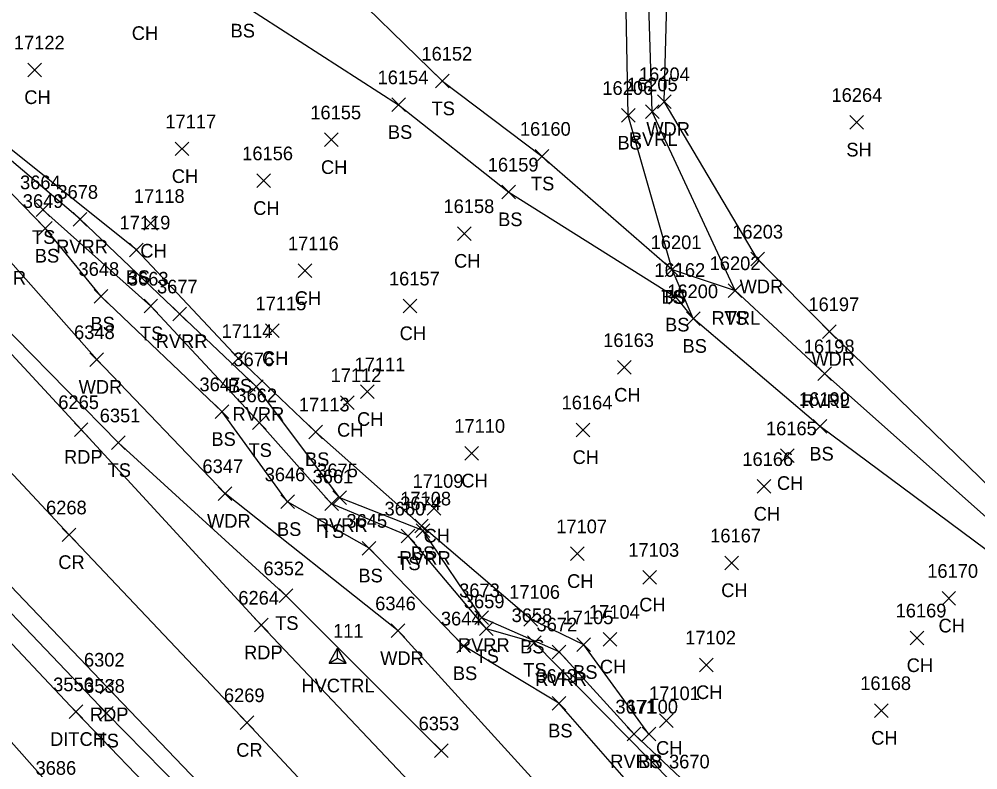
# Model space of a CAD drawing. Extents: x 1482574 to 1485769, y 580696 to 595649.
# Drawn here: x 1484042.1 to 1484182.5, y 583036.6 to 583146.5 of the extents above; entities that cross this region are included whole.
import ezdxf

# ---------------------------------------------------------------- set-up
doc = ezdxf.new("R2010")
doc.units = 0
for name, color, linetype in [('C_A', 7, 'Continuous'), ('C_I', 7, 'Continuous'), ('CPSM', 7, 'Continuous'), ('D_A', 7, 'Continuous'), ('D_I', 7, 'Continuous'), ('D_TIC', 7, 'Continuous'), ('DD', 7, 'Continuous'), ('L_A', 7, 'Continuous'), ('L_I', 7, 'Continuous'), ('L_TIC', 7, 'Continuous'), ('LAWA', 7, 'Continuous'), ('LAWE', 7, 'Continuous'), ('LELB', 7, 'Continuous'), ('P_A', 7, 'Continuous'), ('P_I', 7, 'Continuous'), ('P_TIC', 7, 'Continuous'), ('PET', 7, 'Continuous'), ('PRC', 7, 'Continuous')]:
    doc.layers.add(name, color=color, linetype=linetype)

msp = doc.modelspace()

# ---------------------------------------------------------------- linework, layer by layer
at = {"layer": 'CPSM'}
for p, q in [((1484087.49, 583052.21), (1484088.74, 583054.38)), ((1484089.99, 583052.21), (1484088.74, 583054.38)), ((1484088.74, 583052.93), (1484088.74, 583054.38)), ((1484087.49, 583052.21), (1484088.74, 583052.93)), ((1484088.74, 583052.93), (1484088.74, 583052.93)), ((1484088.74, 583052.93), (1484089.99, 583052.21)), ((1484087.49, 583052.21), (1484089.99, 583052.21))]:
    msp.add_line(p, q, dxfattribs=at)
at = {"layer": 'D_TIC'}
for points in [[(1484049.41, 583044.09), (1484051.41, 583046.09)], [(1484051.41, 583044.09), (1484049.41, 583046.09)]]:
    msp.add_lwpolyline(points, dxfattribs=at)
at = {"layer": 'DD'}
msp.add_lwpolyline([(1484171.4, 582915.6), (1484162.64, 582926.97), (1484136.02, 582956.39), (1484105.95, 582985.95), (1484078.03, 583016.39), (1484050.41, 583045.09), (1484023.91, 583073.18), (1484012.19, 583086.75)], dxfattribs=at)
at = {"layer": 'L_TIC'}
for points in [[(1484043.37, 583138.06), (1484045.37, 583140.06)], [(1484045.37, 583138.06), (1484043.37, 583140.06)], [(1484103.08, 583136.42), (1484105.08, 583138.42)], [(1484105.08, 583136.42), (1484103.08, 583138.42)], [(1484135.57, 583133.41), (1484137.57, 583135.41)], [(1484137.57, 583133.41), (1484135.57, 583135.41)], [(1484096.66, 583132.96), (1484098.66, 583134.96)], [(1484098.66, 583132.96), (1484096.66, 583134.96)], [(1484133.8, 583131.92), (1484135.8, 583133.92)], [(1484135.8, 583131.92), (1484133.8, 583133.92)], [(1484130.28, 583131.4), (1484132.28, 583133.4)], [(1484132.28, 583131.4), (1484130.28, 583133.4)], [(1484163.74, 583130.38), (1484165.74, 583132.38)], [(1484165.74, 583130.38), (1484163.74, 583132.38)], [(1484086.81, 583127.82), (1484088.81, 583129.82)], [(1484088.81, 583127.82), (1484086.81, 583129.82)], [(1484064.97, 583126.5), (1484066.97, 583128.5)], [(1484066.97, 583126.5), (1484064.97, 583128.5)], [(1484117.64, 583125.42), (1484119.64, 583127.42)], [(1484119.64, 583125.42), (1484117.64, 583127.42)], [(1484076.89, 583121.83), (1484078.89, 583123.83)], [(1484078.89, 583121.83), (1484076.89, 583123.83)], [(1484112.8, 583120.18), (1484114.8, 583122.18)], [(1484114.8, 583120.18), (1484112.8, 583122.18)], [(1484044.59, 583117.59), (1484046.59, 583119.59)], [(1484046.59, 583117.59), (1484044.59, 583119.59)], [(1484050.02, 583116.19), (1484052.02, 583118.19)], [(1484052.02, 583116.19), (1484050.02, 583118.19)], [(1484060.36, 583115.58), (1484062.36, 583117.58)], [(1484062.36, 583115.58), (1484060.36, 583117.58)], [(1484044.96, 583114.86), (1484046.96, 583116.85)], [(1484046.96, 583114.86), (1484044.96, 583116.85)], [(1484044.96, 583114.86), (1484046.96, 583116.85)], [(1484046.96, 583114.86), (1484044.96, 583116.85)], [(1484106.31, 583114.1), (1484108.31, 583116.1)], [(1484108.31, 583114.1), (1484106.31, 583116.1)], [(1484058.27, 583111.71), (1484060.27, 583113.71)], [(1484060.27, 583111.71), (1484058.27, 583113.71)], [(1484149.24, 583110.36), (1484151.24, 583112.36)], [(1484151.24, 583110.36), (1484149.24, 583112.36)], [(1484082.97, 583108.65), (1484084.97, 583110.65)], [(1484084.97, 583108.65), (1484082.97, 583110.65)], [(1484136.72, 583108.82), (1484138.72, 583110.82)], [(1484138.72, 583108.82), (1484136.72, 583110.82)], [(1484136.72, 583108.82), (1484138.72, 583110.82)], [(1484138.72, 583108.82), (1484136.72, 583110.82)], [(1484145.93, 583105.74), (1484147.93, 583107.74)], [(1484147.93, 583105.74), (1484145.93, 583107.74)], [(1484145.93, 583105.74), (1484147.93, 583107.74)], [(1484147.93, 583105.74), (1484145.93, 583107.74)], [(1484053.1, 583104.9), (1484055.1, 583106.9)], [(1484055.1, 583104.9), (1484053.1, 583106.9)], [(1484137.24, 583104.76), (1484139.24, 583106.76)], [(1484139.24, 583104.76), (1484137.24, 583106.76)], [(1484060.39, 583103.48), (1484062.39, 583105.48)], [(1484062.39, 583103.48), (1484060.39, 583105.48)], [(1484064.59, 583102.34), (1484066.59, 583104.34)], [(1484066.59, 583102.34), (1484064.59, 583104.34)], [(1484098.33, 583103.5), (1484100.33, 583105.5)], [(1484100.33, 583103.5), (1484098.33, 583105.5)], [(1484139.8, 583101.64), (1484141.8, 583103.64)], [(1484141.8, 583101.64), (1484139.8, 583103.64)], [(1484139.8, 583101.64), (1484141.8, 583103.64)], [(1484141.8, 583101.64), (1484139.8, 583103.64)], [(1484078.18, 583099.87), (1484080.18, 583101.87)], [(1484080.18, 583099.87), (1484078.18, 583101.87)], [(1484159.74, 583099.74), (1484161.74, 583101.74)], [(1484161.74, 583099.74), (1484159.74, 583101.74)], [(1484052.46, 583095.65), (1484054.46, 583097.64)], [(1484054.46, 583095.65), (1484052.46, 583097.64)], [(1484073.21, 583095.81), (1484075.21, 583097.81)], [(1484075.21, 583095.81), (1484073.21, 583097.81)], [(1484129.74, 583094.49), (1484131.74, 583096.49)], [(1484131.74, 583094.49), (1484129.74, 583096.49)], [(1484159.06, 583093.58), (1484161.06, 583095.58)], [(1484161.06, 583093.58), (1484159.06, 583095.58)], [(1484075.84, 583091.68), (1484077.84, 583093.68)], [(1484077.84, 583091.68), (1484075.84, 583093.68)], [(1484092.09, 583090.94), (1484094.09, 583092.94)], [(1484094.09, 583090.94), (1484092.09, 583092.94)], [(1484089.17, 583089.36), (1484091.17, 583091.36)], [(1484091.17, 583089.36), (1484089.17, 583091.36)], [(1484070.82, 583088.01), (1484072.82, 583090.01)], [(1484072.82, 583088.01), (1484070.82, 583090.01)], [(1484076.28, 583086.4), (1484078.28, 583088.4)], [(1484078.28, 583086.4), (1484076.28, 583088.4)], [(1484158.37, 583085.86), (1484160.37, 583087.86)], [(1484160.37, 583085.86), (1484158.37, 583087.86)], [(1484084.52, 583085.06), (1484086.52, 583087.06)], [(1484086.52, 583085.06), (1484084.52, 583087.06)], [(1484123.65, 583085.36), (1484125.65, 583087.36)], [(1484125.65, 583085.36), (1484123.65, 583087.36)], [(1484055.65, 583083.46), (1484057.65, 583085.46)], [(1484057.65, 583083.46), (1484055.65, 583085.46)], [(1484107.37, 583081.93), (1484109.37, 583083.93)], [(1484109.37, 583081.93), (1484107.37, 583083.93)], [(1484153.58, 583081.57), (1484155.58, 583083.57)], [(1484155.58, 583081.57), (1484153.58, 583083.57)], [(1484150.17, 583077.07), (1484152.17, 583079.07)], [(1484152.17, 583077.07), (1484150.17, 583079.07)], [(1484071.26, 583076.03), (1484073.25, 583078.03)], [(1484073.25, 583076.03), (1484071.26, 583078.03)], [(1484080.42, 583074.83), (1484082.42, 583076.83)], [(1484082.42, 583074.83), (1484080.42, 583076.83)], [(1484086.86, 583074.53), (1484088.86, 583076.53)], [(1484088.86, 583074.53), (1484086.86, 583076.53)], [(1484088.05, 583075.42), (1484090.05, 583077.42)], [(1484090.05, 583075.42), (1484088.05, 583077.42)], [(1484101.83, 583073.87), (1484103.83, 583075.87)], [(1484103.83, 583073.87), (1484101.83, 583075.87)], [(1484100.02, 583071.3), (1484102.02, 583073.3)], [(1484102.02, 583071.3), (1484100.02, 583073.3)], [(1484100.22, 583070.6), (1484102.22, 583072.6)], [(1484102.22, 583070.6), (1484100.22, 583072.6)], [(1484098.05, 583069.82), (1484100.05, 583071.82)], [(1484100.05, 583069.82), (1484098.05, 583071.82)], [(1484092.34, 583068.03), (1484094.34, 583070.03)], [(1484094.34, 583068.03), (1484092.34, 583070.03)], [(1484122.85, 583067.22), (1484124.85, 583069.22)], [(1484124.85, 583067.22), (1484122.85, 583069.22)], [(1484145.41, 583065.88), (1484147.41, 583067.88)], [(1484147.41, 583065.88), (1484145.41, 583067.88)], [(1484133.41, 583063.78), (1484135.41, 583065.78)], [(1484135.41, 583063.78), (1484133.41, 583065.78)], [(1484080.18, 583061.07), (1484082.18, 583063.07)], [(1484082.18, 583061.07), (1484080.18, 583063.07)], [(1484177.23, 583060.7), (1484179.23, 583062.7)], [(1484179.23, 583060.7), (1484177.23, 583062.7)], [(1484108.84, 583057.86), (1484110.84, 583059.86)], [(1484110.84, 583057.86), (1484108.84, 583059.86)], [(1484116.02, 583057.63), (1484118.02, 583059.63)], [(1484118.02, 583057.63), (1484116.02, 583059.63)], [(1484109.53, 583056.25), (1484111.53, 583058.25)], [(1484111.53, 583056.25), (1484109.53, 583058.25)], [(1484096.6, 583055.94), (1484098.6, 583057.94)], [(1484098.6, 583055.94), (1484096.6, 583057.94)], [(1484127.64, 583054.7), (1484129.64, 583056.7)], [(1484129.64, 583054.7), (1484127.64, 583056.7)], [(1484172.57, 583054.9), (1484174.57, 583056.9)], [(1484174.57, 583054.9), (1484172.57, 583056.9)], [(1484106.17, 583053.73), (1484108.17, 583055.73)], [(1484108.17, 583053.73), (1484106.17, 583055.73)], [(1484116.52, 583054.22), (1484118.52, 583056.22)], [(1484118.52, 583054.22), (1484116.52, 583056.22)], [(1484123.78, 583053.91), (1484125.78, 583055.91)], [(1484125.78, 583053.91), (1484123.78, 583055.91)], [(1484120.17, 583052.86), (1484122.17, 583054.86)], [(1484122.17, 583052.86), (1484120.17, 583054.86)], [(1484141.73, 583050.95), (1484143.73, 583052.95)], [(1484143.73, 583050.95), (1484141.73, 583052.95)], [(1484120.13, 583045.33), (1484122.13, 583047.33)], [(1484122.13, 583045.33), (1484120.13, 583047.33)], [(1484053.89, 583043.87), (1484055.89, 583045.87)], [(1484055.89, 583043.87), (1484053.89, 583045.87)], [(1484167.37, 583044.27), (1484169.37, 583046.27)], [(1484169.37, 583044.27), (1484167.37, 583046.27)], [(1484135.88, 583042.79), (1484137.88, 583044.79)], [(1484137.88, 583042.79), (1484135.88, 583044.79)], [(1484131.15, 583040.83), (1484133.15, 583042.83)], [(1484133.15, 583040.83), (1484131.15, 583042.83)], [(1484133.32, 583040.83), (1484135.32, 583042.83)], [(1484135.32, 583040.83), (1484133.32, 583042.83)], [(1484102.91, 583038.37), (1484104.91, 583040.37)], [(1484104.91, 583038.37), (1484102.91, 583040.37)]]:
    msp.add_lwpolyline(points, dxfattribs=at)
at = {"layer": 'LAWA'}
for points in [[(1484201.41, 583061.3), (1484160.74, 583100.74), (1484150.24, 583111.36), (1484136.57, 583134.41), (1484137.54, 583170.58), (1484134.45, 583211.55), (1484137.37, 583245.24), (1484141.77, 583263.66), (1484154.29, 583273.4), (1484166.5, 583305), (1484186.71, 583318.32)], [(1484191.28, 582963.31), (1484167.76, 582983.95), (1484148.09, 583003.94), (1484121.45, 583030.67), (1484097.6, 583056.94), (1484072.25, 583077.03), (1484053.46, 583096.65), (1484039.38, 583112.63)], [(1484153.96, 582917.61), (1484134.68, 582935.09), (1484118.83, 582957.09), (1484104.49, 582972.93), (1484091.89, 582987.87), (1484079.75, 582997.92), (1484068.28, 583011), (1484047.87, 583032.86), (1484030.91, 583051.96), (1484004.4, 583078.79)]]:
    msp.add_lwpolyline(points, dxfattribs=at)
at = {"layer": 'LAWE'}
for points in [[(1484296.89, 582997.2), (1484267.68, 583013.86), (1484240.18, 583031.57), (1484214.6, 583050.38), (1484199, 583059.94), (1484160.06, 583094.58), (1484146.93, 583106.74), (1484134.8, 583132.92), (1484133.67, 583169.13), (1484133.08, 583211.04), (1484135.42, 583244.85), (1484140.99, 583266), (1484153.18, 583273.74), (1484165.17, 583305.28), (1484184.4, 583319.66), (1484206.14, 583339.52)], [(1484186.34, 583000.76), (1484167.74, 583013.09), (1484140.65, 583033.8), (1484132.15, 583041.83), (1484121.17, 583053.86), (1484109.84, 583058.86), (1484101.22, 583071.6), (1484089.05, 583076.42), (1484076.84, 583092.68), (1484065.59, 583103.34), (1484051.02, 583117.19), (1484033.46, 583132.09), (1484003.39, 583167.86), (1483986.55, 583190.93), (1483965.64, 583217.6), (1483954.08, 583231.16)]]:
    msp.add_lwpolyline(points, dxfattribs=at)
at = {"layer": 'LELB'}
for points in [[(1484134.32, 583041.83), (1484124.78, 583054.91), (1484117.02, 583058.63), (1484101.02, 583072.3), (1484085.52, 583086.06), (1484074.21, 583096.81), (1484059.27, 583112.71), (1484034.01, 583132.93), (1484019.38, 583154.26), (1484003.66, 583168.66), (1483989.55, 583189.28), (1483976.67, 583206.55), (1483964.81, 583226.25), (1483962.44, 583244.35), (1483964.82, 583257.93), (1483978.41, 583277.75), (1484007.1, 583307.94), (1484038.55, 583320.82), (1484060.82, 583355.47), (1484075.41, 583386.22)], [(1484295.39, 582993.52), (1484266.04, 583009.36), (1484238.93, 583028.7), (1484213.89, 583047.93), (1484197.36, 583058.66), (1484159.37, 583086.86), (1484140.8, 583102.64), (1484137.72, 583109.82), (1484131.28, 583132.4), (1484130.58, 583168.28), (1484131.66, 583209.65), (1484131.19, 583243.18), (1484138.88, 583266.71), (1484151.03, 583275.17), (1484162.18, 583305.67), (1484183.07, 583321.3), (1484204.49, 583341.55)], [(1484115.95, 583232.18), (1484099.35, 583220.61), (1484086.19, 583202.93), (1484078.51, 583171.69), (1484074.62, 583148.8), (1484097.66, 583133.96), (1484113.8, 583121.18), (1484138.24, 583105.76), (1484140.8, 583102.64)], [(1484115.95, 583232.18), (1484102.56, 583217.34), (1484090.97, 583199.05), (1484084.67, 583171.89), (1484087.46, 583153.64), (1484104.08, 583137.42), (1484118.64, 583126.42), (1484137.72, 583109.82), (1484146.93, 583106.74)], [(1484045.96, 583115.85), (1484014.11, 583148.62)], [(1484222.47, 582971.96), (1484213.71, 582976.45), (1484205.43, 582982.54), (1484191.39, 582991.48), (1484186.11, 583000.47), (1484170.02, 583009.93), (1484153.11, 583020.66), (1484144.57, 583027.82), (1484117.52, 583055.22), (1484110.53, 583057.25), (1484099.05, 583070.82), (1484087.86, 583075.53), (1484077.28, 583087.4), (1484061.39, 583104.48), (1484045.59, 583118.59)], [(1484193.72, 582983.56), (1484179.96, 582998.97), (1484165.44, 583009.64), (1484147.82, 583020.86), (1484135.83, 583029.54), (1484121.13, 583046.33), (1484107.17, 583054.73), (1484093.34, 583069.03), (1484081.42, 583075.83), (1484071.82, 583089.01), (1484054.1, 583105.9), (1484045.96, 583115.85)], [(1484033.89, 583107.58), (1484056.65, 583084.46), (1484081.19, 583062.07), (1484103.91, 583039.37)], [(1484402.9, 582726.21), (1484402.79, 582730.01), (1484384.34, 582736.92), (1484350.52, 582752.18), (1484323.04, 582770.42), (1484293.61, 582794.8), (1484265.96, 582821.75), (1484239.84, 582849.66), (1484213.41, 582877.57), (1484187.41, 582904.81), (1484164.54, 582928.94), (1484137.38, 582957.59), (1484109.3, 582987.71), (1484082.7, 583016.6), (1484054.89, 583044.87), (1484027.97, 583073.07), (1484014.36, 583088.28)]]:
    msp.add_lwpolyline(points, dxfattribs=at)
at = {"layer": 'P_TIC'}
for points in [[(1484050.19, 583085.4), (1484052.19, 583087.4)], [(1484052.19, 583085.4), (1484050.19, 583087.4)], [(1484048.41, 583069.99), (1484050.41, 583071.99)], [(1484050.41, 583069.99), (1484048.41, 583071.99)], [(1484076.55, 583056.77), (1484078.55, 583058.77)], [(1484078.55, 583056.77), (1484076.55, 583058.77)], [(1484053.98, 583047.7), (1484055.98, 583049.7)], [(1484055.98, 583047.7), (1484053.98, 583049.7)], [(1484074.46, 583042.5), (1484076.46, 583044.5)], [(1484076.46, 583042.5), (1484074.46, 583044.5)]]:
    msp.add_lwpolyline(points, dxfattribs=at)
at = {"layer": 'PET'}
for points in [[(1484051.19, 583086.4), (1484030.19, 583109.04)], [(1484491.08, 582753.94), (1484493.22, 582746.26), (1484462.76, 582739.1), (1484431.88, 582736.4), (1484400.51, 582737.99), (1484369.56, 582746.76), (1484340.37, 582760.44), (1484314.77, 582778.92), (1484290.06, 582800.8), (1484263.27, 582827.56), (1484237.31, 582854.83), (1484211.32, 582882.47), (1484185.75, 582909.27), (1484159.34, 582935.73), (1484133.56, 582964.07), (1484107.83, 582992.49), (1484081.64, 583020.87), (1484054.98, 583048.7), (1484028.69, 583076.2), (1484015.92, 583089.84)], [(1484488.73, 582762.43), (1484458.42, 582759.47), (1484428.1, 582761.56), (1484397.39, 582767.41), (1484367.33, 582777), (1484339.02, 582792.83), (1484318.92, 582808.53), (1484293.05, 582832.28), (1484266.16, 582858.48), (1484239.66, 582886.48), (1484211.15, 582916.1), (1484184.88, 582944.15), (1484157.81, 582972.51), (1484130.84, 583000.7), (1484106.21, 583027.51), (1484077.55, 583057.77), (1484051.19, 583086.4)]]:
    msp.add_lwpolyline(points, dxfattribs=at)
at = {"layer": 'PRC'}
for points in [[(1484049.41, 583070.99), (1484022.3, 583100.04)], [(1484049.41, 583070.99), (1484075.46, 583043.5), (1484101.38, 583015.76), (1484126.34, 582988.92), (1484152.35, 582961.13), (1484177.88, 582934.09), (1484203.24, 582907.12), (1484228.69, 582880.03), (1484254.53, 582852.85), (1484280.74, 582825.88), (1484302.69, 582805.16), (1484325.66, 582786.45), (1484351.27, 582770.37), (1484379.25, 582758.35), (1484409.57, 582750.74), (1484442.81, 582748.51), (1484469.16, 582749.53), (1484491.08, 582753.94)]]:
    msp.add_lwpolyline(points, dxfattribs=at)

# ---------------------------------------------------------------- texts
at = {"layer": 'C_A'}
msp.add_text('HVCTRL', height=2, dxfattribs=at).set_placement((1484083.44, 583047.93))
at = {"layer": 'C_I'}
msp.add_text('111', height=2, dxfattribs=at).set_placement((1484088.08, 583055.93))
at = {"layer": 'D_A'}
msp.add_text('DITCH', height=2, dxfattribs=at).set_placement((1484046.64, 583040.09))
at = {"layer": 'D_I'}
msp.add_text('3556', height=2, dxfattribs=at).set_placement((1484047.09, 583048.09))
at = {"layer": 'L_A'}
for s, p in [('CH', (1484058.6, 583143.44)), ('BS', (1484073.07, 583143.8)), ('CH', (1484042.86, 583134.06)), ('TS', (1484102.49, 583132.42)), ('BS', (1484096.1, 583128.96)), ('WDR', (1484133.94, 583129.41)), ('RVRL', (1484131.37, 583127.92)), ('BS', (1484129.72, 583127.4)), ('SH', (1484163.22, 583126.38)), ('CH', (1484086.3, 583123.82)), ('CH', (1484064.46, 583122.5)), ('TS', (1484117.05, 583121.42)), ('CH', (1484076.38, 583117.83)), ('BS', (1484112.24, 583116.18)), ('TS', (1484044, 583113.59)), ('RVRR', (1484047.53, 583112.19)), ('BS', (1484044.4, 583110.85)), ('BS', (1484044.4, 583110.85)), ('CH', (1484059.85, 583111.58)), ('CH', (1484105.79, 583110.1)), ('WDR', (1484036.74, 583107.63)), ('BS', (1484057.71, 583107.71)), ('WDR', (1484147.6, 583106.36)), ('CH', (1484082.46, 583104.65)), ('TS', (1484136.13, 583104.82)), ('BS', (1484136.16, 583104.82)), ('BS', (1484052.55, 583100.9)), ('RVRL', (1484143.49, 583101.74)), ('TS', (1484145.34, 583101.74)), ('TS', (1484059.8, 583099.48)), ('CH', (1484097.82, 583099.5)), ('BS', (1484136.68, 583100.76)), ('RVRR', (1484062.11, 583098.34)), ('BS', (1484139.24, 583097.64)), ('BS', (1484139.24, 583097.64)), ('CH', (1484077.66, 583095.87)), ('WDR', (1484158.1, 583095.74)), ('WDR', (1484050.82, 583091.65)), ('BS', (1484072.65, 583091.81)), ('CH', (1484129.23, 583090.49)), ('RVRL', (1484156.62, 583089.58)), ('RVRR', (1484073.35, 583087.68)), ('CH', (1484091.58, 583086.94)), ('BS', (1484070.26, 583084.01)), ('CH', (1484088.66, 583085.36)), ('TS', (1484075.69, 583082.4)), ('CH', (1484123.14, 583081.36)), ('BS', (1484157.81, 583081.86)), ('BS', (1484083.96, 583081.06)), ('TS', (1484055.06, 583079.46)), ('CH', (1484106.85, 583077.93)), ('CH', (1484153.06, 583077.57)), ('CH', (1484149.66, 583073.07)), ('WDR', (1484069.62, 583072.03)), ('RVRR', (1484085.56, 583071.42)), ('BS', (1484079.86, 583070.83)), ('TS', (1484086.27, 583070.53)), ('CH', (1484101.32, 583069.87)), ('BS', (1484099.46, 583067.3)), ('TS', (1484097.46, 583065.82)), ('RVRR', (1484097.73, 583066.6)), ('BS', (1484091.78, 583064.03)), ('CH', (1484122.34, 583063.22)), ('CH', (1484144.9, 583061.88)), ('CH', (1484132.9, 583059.78)), ('TS', (1484079.59, 583057.07)), ('CH', (1484176.72, 583056.7)), ('RVRR', (1484106.35, 583053.86)), ('BS', (1484115.46, 583053.63)), ('WDR', (1484094.97, 583051.94)), ('TS', (1484108.94, 583052.25)), ('CH', (1484127.13, 583050.7)), ('CH', (1484172.06, 583050.9)), ('BS', (1484105.61, 583049.73)), ('TS', (1484115.93, 583050.22)), ('BS', (1484123.22, 583049.91)), ('RVRR', (1484117.68, 583048.86)), ('CH', (1484141.22, 583046.95)), ('BS', (1484119.57, 583041.33)), ('TS', (1484053.3, 583039.87)), ('CH', (1484166.86, 583040.27)), ('CH', (1484135.36, 583038.79)), ('RVRR', (1484128.66, 583036.83)), ('BS', (1484132.76, 583036.83))]:
    msp.add_text(s, height=2, dxfattribs=at).set_placement(p)
at = {"layer": 'L_I'}
for s, p in [('17122', (1484041.34, 583142.06)), ('16152', (1484101.01, 583140.42)), ('16204', (1484132.86, 583137.41)), ('16154', (1484094.59, 583136.96)), ('16206', (1484127.5, 583135.4)), ('16205', (1484131.09, 583135.92)), ('16264', (1484161.05, 583134.38)), ('16155', (1484084.74, 583131.82)), ('17117', (1484063.51, 583130.5)), ('16160', (1484115.43, 583129.42)), ('16156', (1484074.77, 583125.83)), ('16159', (1484110.72, 583124.18)), ('3664', (1484042.24, 583121.59)), ('3678', (1484047.71, 583120.19)), ('17118', (1484058.9, 583119.58)), ('3649', (1484042.64, 583118.85)), ('3649', (1484042.64, 583118.85)), ('16158', (1484104.24, 583118.1)), ('17119', (1484056.81, 583115.71)), ('16203', (1484146.52, 583114.36)), ('17116', (1484081.46, 583112.65)), ('16201', (1484134.57, 583112.82)), ('16201', (1484134.57, 583112.82)), ('16202', (1484143.21, 583109.74)), ('16202', (1484143.21, 583109.74)), ('3648', (1484050.8, 583108.9)), ('16162', (1484135.12, 583108.76)), ('3663', (1484058.03, 583107.48)), ('16157', (1484096.26, 583107.5)), ('3677', (1484062.29, 583106.34)), ('16200', (1484137, 583105.64)), ('16200', (1484137, 583105.64)), ('17115', (1484076.72, 583103.87)), ('16197', (1484157.67, 583103.74)), ('6348', (1484050.15, 583099.65)), ('17114', (1484071.75, 583099.81)), ('16163', (1484127.62, 583098.49)), ('16198', (1484156.99, 583097.58)), ('3676', (1484073.48, 583095.68)), ('17111', (1484091.21, 583094.94)), ('17112', (1484087.71, 583093.36)), ('3647', (1484068.51, 583092.01)), ('3662', (1484073.92, 583090.4)), ('16199', (1484156.29, 583089.86)), ('17113', (1484083.06, 583089.06)), ('16164', (1484121.53, 583089.36)), ('6351', (1484053.91, 583087.46)), ('17110', (1484105.82, 583085.93)), ('16165', (1484151.46, 583085.57)), ('6347', (1484068.95, 583080.03)), ('16166', (1484148, 583081.07)), ('3646', (1484078.06, 583078.83)), ('3661', (1484085.07, 583078.53)), ('3675', (1484085.74, 583079.42)), ('17109', (1484099.72, 583077.87)), ('3674', (1484097.91, 583074.6)), ('17108', (1484097.91, 583075.3)), ('3660', (1484095.61, 583073.82)), ('3645', (1484090.03, 583072.03)), ('17107', (1484120.75, 583071.22)), ('16167', (1484143.29, 583069.88)), ('17103', (1484131.31, 583067.78)), ('6352', (1484077.88, 583065.07)), ('16170', (1484175.07, 583064.7)), ('3673', (1484106.53, 583061.86)), ('17106', (1484113.86, 583061.63)), ('3659', (1484107.22, 583060.25)), ('6346', (1484094.24, 583059.94)), ('16169', (1484170.44, 583058.9)), ('3644', (1484103.86, 583057.73)), ('3658', (1484114.21, 583058.22)), ('17105', (1484121.68, 583057.91)), ('17104', (1484125.54, 583058.7)), ('3672', (1484117.86, 583056.86)), ('17102', (1484139.63, 583054.95)), ('3643', (1484117.83, 583049.33)), ('3538', (1484051.63, 583047.87)), ('16168', (1484165.26, 583048.27)), ('17101', (1484134.34, 583046.79)), ('3671', (1484129.41, 583044.83)), ('17100', (1484131.13, 583044.83)), ('6353', (1484100.6, 583042.37)), ('3670', (1484137.26, 583036.8)), ('3686', (1484044.51, 583035.86))]:
    msp.add_text(s, height=2, dxfattribs=at).set_placement(p)
at = {"layer": 'P_A'}
for s, p in [('RDP', (1484048.68, 583081.4)), ('CR', (1484047.84, 583065.99)), ('RDP', (1484075.04, 583052.77)), ('RDP', (1484052.47, 583043.7)), ('CR', (1484073.89, 583038.5))]:
    msp.add_text(s, height=2, dxfattribs=at).set_placement(p)
at = {"layer": 'P_I'}
for s, p in [('6265', (1484047.84, 583089.4)), ('6268', (1484046.05, 583073.99)), ('6264', (1484074.2, 583060.77)), ('6302', (1484051.6, 583051.7)), ('6269', (1484072.09, 583046.5))]:
    msp.add_text(s, height=2, dxfattribs=at).set_placement(p)

doc.saveas('drawing.dxf')
